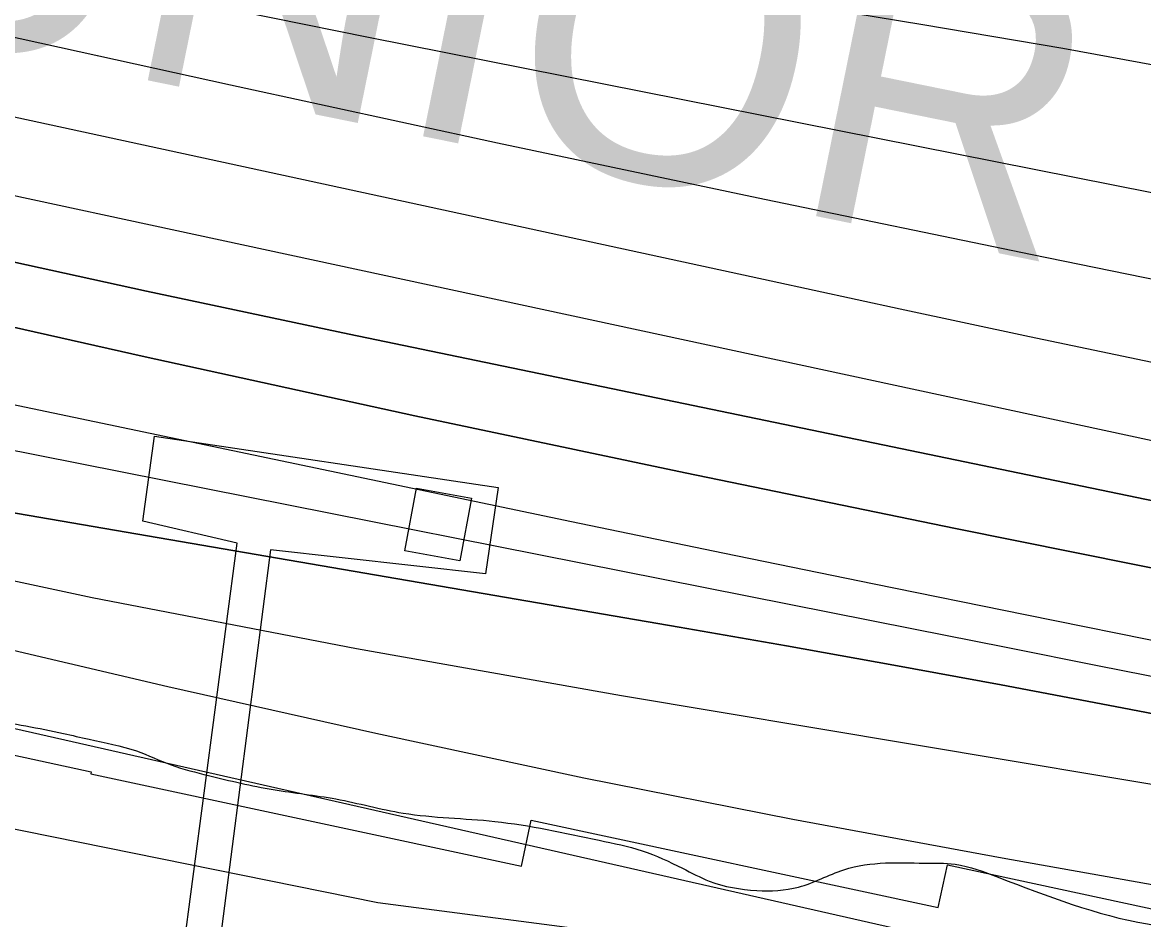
# Model space of a CAD drawing. Extents: x 3734862 to 3772949, y 391520 to 417239.
# Drawn here: x 3745631.7 to 3746022.5, y 404158.1 to 404471 of the extents above; entities that cross this region are included whole.
import ezdxf

# ---------------------------------------------------------------- set-up
doc = ezdxf.new("R2010")
doc.units = 0
for name, color, linetype in [('V-BLDG-OTLN', 7, 'Continuous'), ('V-CHAN-DOCK', 7, 'Continuous'), ('V-RIVR-EDGE', 7, 'Continuous'), ('V-RRAP-FSHR', 7, 'Continuous'), ('V-RRAP-RVMT', 7, 'Continuous'), ('V-RRAP-RVMT-IDEN', 7, 'Continuous'), ('V-TOPO-DPTH', 7, 'Continuous'), ('V-TOPO-MAJR', 7, 'Continuous'), ('V-TOPO-MINR', 7, 'Continuous'), ('V-TOPO-WATR', 7, 'Continuous')]:
    doc.layers.add(name, color=color, linetype=linetype)

msp = doc.modelspace()

# ---------------------------------------------------------------- linework, layer by layer
at = {"layer": 'V-BLDG-OTLN'}
msp.add_lwpolyline([(3745784.21, 404283.15), (3745764.95, 404286.72), (3745769, 404308.57), (3745788.27, 404304.99)], close=True, dxfattribs=at)
at = {"layer": 'V-CHAN-DOCK'}
msp.add_lwpolyline([(3745673.66, 404297.01), (3745677.67, 404326.63), (3745797.55, 404308.74), (3745793.08, 404278.66), (3745718.11, 404287.06), (3745699.43, 404142.2), (3745692.92, 404143.4), (3745687.39, 404143.99), (3745706.53, 404289.32), (3745673.66, 404297.01)], dxfattribs=at)
at = {"layer": 'V-RIVR-EDGE'}
msp.add_spline([(3743293.35, 404868.11), (3743323.66, 404860.76), (3743346.3, 404858.28), (3743379.44, 404853.34), (3743405.31, 404846), (3743461.88, 404831.3), (3743501.07, 404815.03), (3743532.17, 404803.23), (3743554.39, 404794.68), (3743570.56, 404791), (3743591.99, 404789.33), (3743608.56, 404787.67), (3743623.11, 404785.21), (3743642.51, 404779.91), (3743665.54, 404773.38), (3743754.46, 404755.37), (3743775.88, 404750.46), (3743787.59, 404743.56), (3743806.56, 404731.79), (3743823.12, 404724.06), (3743854.64, 404713.47), (3743871.61, 404707.36), (3743894.23, 404697.6), (3743913.61, 404687.45), (3743935.83, 404677.69), (3743957.24, 404671.16), (3743969.37, 404670.32), (3743994.04, 404671.48), (3744006.98, 404671.04), (3744021.94, 404668.58), (3744046.99, 404661.24), (3744083.36, 404651.85), (3744107.2, 404645.32), (3744132.26, 404641.21), (3744163.79, 404636.28), (3744211.08, 404627.67), (3744243.41, 404620.72), (3744267.26, 404615), (3744300.8, 404605.61), (3744331.1, 404597.45), (3744358.58, 404587.68), (3744378.37, 404580.35), (3744415.54, 404566.11), (3744449.07, 404553.89), (3744477.36, 404545.33), (3744501.6, 404537.59), (3744520.19, 404531.48), (3744538.37, 404526.17), (3744566.65, 404515.19), (3744624.01, 404493.21), (3744650.26, 404478.59), (3744669.24, 404466), (3744673.66, 404457.5), (3744684.97, 404452.62), (3744691.83, 404445.73), (3744698.68, 404435.2), (3744707.56, 404430.32), (3744719.29, 404431.1), (3744724.96, 404433.11), (3744737.49, 404433.49), (3744745.98, 404431.44), (3744765.36, 404420.88), (3744785.14, 404405.87), (3744820.67, 404382.33), (3744830.37, 404379.88), (3744841.68, 404377.42), (3744853.81, 404374.56), (3744865.11, 404368.07), (3744872.78, 404361.98), (3744880.06, 404361.16), (3744903.51, 404359.08), (3744932.61, 404352.94), (3744944.72, 404347.65), (3744955.63, 404344.39), (3744974.61, 404334.23), (3744983.91, 404333.4), (3744995.24, 404333.78), (3745012.21, 404332.12), (3745022.32, 404329.67), (3745030.8, 404325.2), (3745039.29, 404324.77), (3745051.02, 404324.74), (3745074.87, 404324.68), (3745087.4, 404323.04), (3745109.63, 404318.13), (3745128.22, 404313.23), (3745160.16, 404309.51), (3745185.63, 404309.85), (3745207.88, 404311.01), (3745232.96, 404314.99), (3745247.11, 404315.77), (3745261.27, 404315.73), (3745274.6, 404312.46), (3745291.16, 404304.34), (3745304.09, 404298.64), (3745317.02, 404294.16), (3745333.59, 404292.91), (3745358.25, 404290.42), (3745387.76, 404284.69), (3745417.67, 404280.97), (3745454.05, 404273.2), (3745480.71, 404264.64), (3745507.78, 404255.28), (3745530.01, 404249.16), (3745550.22, 404245.47), (3745583.76, 404236.08), (3745619.72, 404227.91), (3745646, 404222.99), (3745654.89, 404220.94), (3745671.46, 404216.86), (3745683.58, 404211.98), (3745696.51, 404208.31), (3745719.14, 404203.4), (3745740.97, 404200.11), (3745764.41, 404195.2), (3745796.35, 404192.29), (3745832.72, 404185.73), (3745847.68, 404182.05), (3745861.81, 404175.95), (3745871.1, 404171.48), (3745887.67, 404168.21), (3745902.23, 404169.38), (3745918.02, 404175.41), (3745932.58, 404177.8), (3745945.93, 404177.77), (3745956.84, 404177.33), (3745971.79, 404172.85), (3746023.92, 404156.55), (3746042.51, 404154.07), (3746070.81, 404150.36), (3746091.43, 404149.91), (3746112.05, 404147.84), (3746132.67, 404145.36), (3746160.15, 404141.65), (3746177.13, 404139.18), (3746193.3, 404138.74), (3746209.48, 404138.3), (3746272.53, 404128.03), (3746296.38, 404124.33), (3746332.76, 404116.96), (3746353.37, 404112.87), (3746368.74, 404112.43), (3746375.61, 404112.41), (3746387.34, 404112.38), (3746403.1, 404109.91), (3746420.88, 404105.83), (3746440.27, 404098.1), (3746450.77, 404091.2), (3746455.2, 404083.91), (3746464.89, 404079.43), (3746485.5, 404070.89), (3746515.4, 404063.54), (3746551.78, 404056.57), (3746563.09, 404054.12), (3746573.59, 404048.43), (3746585.71, 404043.96), (3746610.37, 404041.06), (3746625.74, 404041.43), (3746635.85, 404041.41), (3746653.63, 404036.91), (3746669.39, 404034.45), (3746697.69, 404030.33), (3746728.81, 404025.4), (3746736.5, 404025.79), (3746744.18, 404026.58), (3746752.68, 404029.79), (3746761.58, 404030.98), (3746772.1, 404030.96), (3746781.8, 404028.91), (3746804.82, 404020.77), (3746855.35, 404010.53), (3746863.03, 404010.92), (3746880.43, 404015.73), (3746897.84, 404022.97), (3746904.71, 404024.16), (3746915.63, 404024.54), (3746934.62, 404019.23), (3746946.74, 404012.33), (3746956.03, 404007.86), (3746973, 404001.75), (3746991.59, 403997.66), (3746998.46, 403997.65), (3747003.31, 403997.23), (3747010.18, 403996), (3747017.85, 403989.91), (3747024.31, 403985.45), (3747029.97, 403985.44), (3747036.45, 403990.68), (3747040.91, 403992.28), (3747047.78, 403992.27), (3747054.65, 403992.25), (3747065.97, 403989.8), (3747084.96, 403984.9), (3747096.69, 403984.06), (3747106.39, 403984.03), (3747147.63, 403978.27), (3747177.54, 403976.58), (3747201.8, 403975.31), (3747217.98, 403974.46), (3747231.73, 403974.83), (3747241.83, 403974.8), (3747259.62, 403973.14), (3747333.59, 403961.64), (3747359.06, 403957.93), (3747384.94, 403958.27), (3747403.96, 403962.68), (3747410.83, 403962.66), (3747420.53, 403960.61), (3747433.46, 403957.75), (3747435.48, 403953.7), (3747437.08, 403948.85), (3747439.5, 403945.6), (3747444.35, 403943.17), (3747456.47, 403938.69), (3747480.31, 403932.56), (3747502.54, 403930.08), (3747511.84, 403928.04), (3747522.75, 403925.58), (3747535.68, 403923.13), (3747553.06, 403919.04), (3747578.52, 403912.51), (3747635.91, 403900.64), (3747669.86, 403893.28), (3747690.47, 403889.58), (3747709.47, 403885.9), (3747725.24, 403885.46), (3747740.61, 403885.82), (3747754.75, 403882.96), (3747766.87, 403879.29), (3747778.19, 403875.22), (3747787.48, 403872.77), (3747802.44, 403871.11), (3747819.02, 403870.67), (3747872.78, 403864.06), (3747906.34, 403860.34), (3747953.64, 403855.78), (3747986.38, 403851.65), (3748020.34, 403848.74), (3748057.53, 403842.58), (3748089.86, 403835.22), (3748115.32, 403831.92), (3748133.52, 403831.47), (3748147.26, 403829.42), (3748150.08, 403824.96), (3748152.48, 403814.44), (3748156.9, 403803.11), (3748167, 403798.23), (3748176.7, 403797.4), (3748186.41, 403796.97), (3748193.28, 403796.95), (3748205.02, 403803.39), (3748215.96, 403810.65), (3748222.84, 403813.86), (3748233.76, 403814.65), (3748239.83, 403814.23), (3748245.48, 403811.79), (3748251.14, 403808.94), (3748288.72, 403799.95), (3748317.02, 403796.24), (3748335.61, 403793.77), (3748353.8, 403792.11), (3748366.33, 403788.03), (3748379.26, 403782.34), (3748384.9, 403776.67), (3748389.75, 403775.04), (3748397.84, 403774.61), (3748406.33, 403775.8), (3748426.96, 403778.18), (3748460.52, 403776.07), (3748475.07, 403774.42), (3748491.24, 403772.76), (3748504.18, 403772.73), (3748524.81, 403773.09), (3748537.74, 403772.65), (3748551.89, 403768.97), (3748559.56, 403764.51), (3748568.45, 403761.25), (3748600.38, 403755.11), (3748608.87, 403755.89), (3748624.24, 403755.86), (3748646.47, 403752.97), (3748662.64, 403748.48), (3748676.78, 403746.83), (3748692.94, 403739.51), (3748706.28, 403735.84), (3748725.68, 403732.15), (3748751.14, 403728.45), (3748770.55, 403728), (3748784.3, 403727.96), (3748793.6, 403727.94), (3748809.76, 403723.05), (3748824.71, 403718.97), (3748846.54, 403713.66), (3748865.54, 403711.18), (3748886.16, 403709.92), (3748902.33, 403707.86), (3748920.11, 403704.58), (3748946.78, 403697.64), (3748987.19, 403686.22), (3749018.71, 403678.86), (3749042.97, 403675.56), (3749065.6, 403671.06), (3749091.48, 403670.59), (3749109.27, 403669.33), (3749133.12, 403666.04), (3749146.86, 403664.79), (3749158.98, 403660.32), (3749181.61, 403654.6), (3749198.59, 403651.32), (3749225.68, 403649.64), (3749243.87, 403646.76), (3749268.13, 403645.49), (3749289.15, 403643.41), (3749299.25, 403641.77), (3749316.63, 403635.66), (3749328.75, 403630.78), (3749349.76, 403625.47), (3749370.77, 403619.76), (3749386.94, 403617.29), (3749403.11, 403614.42), (3749420.08, 403610.74), (3749470.59, 403594.85), (3749501.3, 403585.06), (3749524.74, 403580.56), (3749548.19, 403578.88), (3749568, 403577.62), (3749600.74, 403572.28)], degree=3, dxfattribs=at)
at = {"layer": 'V-RRAP-FSHR'}
for points in [[(3741468.97, 405553.07), (3741804.64, 405378.58), (3742229.12, 405209.73), (3742676.7, 405023.86), (3743148.5, 404867.63), (3744116.18, 404602.33), (3744824.73, 404371.64), (3745133.83, 404289.74), (3745755.59, 404164.01)], [(3745755.59, 404164.01), (3746133.61, 404114.94), (3746460.39, 404044.32), (3746926.68, 403974.72), (3747307.57, 403936.2), (3747787.51, 403855.87), (3748350.38, 403747.16), (3748744.72, 403693.77), (3749488.17, 403561.96), (3750009.67, 403476.17), (3750471.22, 403416.56), (3750755.01, 403362.08), (3751258.21, 403214.08), (3751991.45, 402977.77), (3752370.29, 402844.74), (3752705.56, 402720.89), (3753300.95, 402568.26)]]:
    msp.add_lwpolyline(points, dxfattribs=at)
at = {"layer": 'V-RRAP-RVMT'}
for p, q in [((3745512.67, 404240.32), (3745655.65, 404209.6)), ((3745655.65, 404209.6), (3745655.52, 404208.94)), ((3745655.52, 404208.94), (3745805.62, 404176.69)), ((3745805.62, 404176.69), (3745809.08, 404192.71)), ((3745809.08, 404192.71), (3745950.91, 404162.23)), ((3745950.91, 404162.23), (3745954.17, 404177.14)), ((3745954.17, 404177.14), (3746098.56, 404146.11))]:
    msp.add_line(p, q, dxfattribs=at)
at = {"layer": 'V-TOPO-DPTH'}
for points in [[(3745355.71, 404394.9), (3745823.14, 404296.94), (3745875.84, 404285.97), (3745928.55, 404275.11), (3745981.29, 404264.41), (3746034.06, 404253.81), (3746072.94, 404246.06), (3746106.29, 404239.44), (3746139.65, 404232.86), (3746173.01, 404226.35), (3746206.39, 404219.87), (3746415.1, 404179.58), (3746505.72, 404162.19), (3746596.38, 404144.95), (3746687.07, 404127.93), (3746777.79, 404111.05)], [(3745355.71, 404394.9), (3745823.14, 404296.94), (3745875.84, 404285.97), (3745928.55, 404275.11), (3745981.29, 404264.41), (3746034.06, 404253.81), (3746072.94, 404246.06), (3746106.29, 404239.44), (3746139.65, 404232.86), (3746173.01, 404226.35), (3746206.39, 404219.87), (3746415.1, 404179.58), (3746505.72, 404162.19), (3746596.38, 404144.95), (3746687.07, 404127.93), (3746777.79, 404111.05)], [(3747606.22, 404018.32), (3747372.79, 404055.97), (3747305.12, 404067.01), (3747237.47, 404078.21), (3747169.86, 404089.65), (3747102.28, 404101.25), (3747040.51, 404111.97), (3747003.84, 404118.37), (3746967.19, 404124.84), (3746930.55, 404131.39), (3746893.93, 404138.01), (3746765.59, 404161.34), (3746664.84, 404179.84), (3746564.14, 404198.59), (3746463.5, 404217.69), (3746362.91, 404237.03), (3746172.09, 404274.08), (3746161.71, 404276.12), (3746151.34, 404278.18), (3746140.97, 404280.28), (3746130.61, 404282.41), (3745745.54, 404362.25), (3745674.9, 404377.25), (3745604.37, 404392.72)], [(3747606.22, 404018.32), (3747372.79, 404055.97), (3747305.12, 404067.01), (3747237.47, 404078.21), (3747169.86, 404089.65), (3747102.28, 404101.25), (3747040.51, 404111.97), (3747003.84, 404118.37), (3746967.19, 404124.84), (3746930.55, 404131.39), (3746893.93, 404138.01), (3746765.59, 404161.34), (3746664.84, 404179.84), (3746564.14, 404198.59), (3746463.5, 404217.69), (3746362.91, 404237.03), (3746172.09, 404274.08), (3746161.71, 404276.12), (3746151.34, 404278.18), (3746140.97, 404280.28), (3746130.61, 404282.41), (3745745.54, 404362.25), (3745674.9, 404377.25), (3745604.37, 404392.72)], [(3746908.93, 404111.77), (3746188.48, 404248.38), (3746167.12, 404252.46), (3746145.77, 404256.6), (3746124.43, 404260.81), (3746103.1, 404265.07), (3745956.97, 404294.5), (3745862.66, 404313.88), (3745768.46, 404333.75), (3745674.42, 404354.35), (3745580.48, 404375.44)], [(3745580.48, 404375.44), (3745674.42, 404354.35), (3745768.46, 404333.75), (3745862.66, 404313.88), (3745956.97, 404294.5), (3746103.1, 404265.07), (3746124.43, 404260.81), (3746145.77, 404256.6), (3746167.12, 404252.46), (3746188.48, 404248.38), (3746908.93, 404111.77)], [(3745345.34, 404318.5), (3745682.41, 404239.39), (3745754.83, 404223.02), (3745827.42, 404207.46), (3745900.25, 404193.1), (3745973.25, 404179.54), (3746070.59, 404162.28), (3746095.05, 404158.03), (3746119.53, 404153.87), (3746144.03, 404149.87), (3746168.55, 404145.97), (3746550.65, 404086.37), (3746617.23, 404075.77), (3746683.76, 404064.88), (3746750.22, 404053.57), (3746816.63, 404041.97)], [(3746907.86, 404061.07), (3746283.51, 404179.73), (3746258.48, 404184.51), (3746233.47, 404189.32), (3746208.46, 404194.19), (3746183.46, 404199.08), (3746157.77, 404204.14), (3746145.62, 404206.54), (3746133.48, 404208.93), (3746121.33, 404211.34), (3746109.19, 404213.75), (3746097.05, 404216.15), (3746084.9, 404218.54), (3746072.75, 404220.9), (3746060.6, 404223.24), (3746010.23, 404232.89), (3745972.87, 404239.94), (3745935.48, 404246.84), (3745898.06, 404253.53), (3745860.61, 404260.08), (3745610.86, 404302.99)], [(3746907.86, 404061.07), (3746283.51, 404179.73), (3746258.48, 404184.51), (3746233.47, 404189.32), (3746208.46, 404194.19), (3746183.46, 404199.08), (3746157.77, 404204.14), (3746145.62, 404206.54), (3746133.48, 404208.93), (3746121.33, 404211.34), (3746109.19, 404213.75), (3746097.05, 404216.15), (3746084.9, 404218.54), (3746072.75, 404220.9), (3746060.6, 404223.24), (3746010.23, 404232.89), (3745972.87, 404239.94), (3745935.48, 404246.84), (3745898.06, 404253.53), (3745860.61, 404260.08), (3745610.86, 404302.99)]]:
    msp.add_lwpolyline(points, dxfattribs=at)
at = {"layer": 'V-TOPO-MAJR'}
msp.add_lwpolyline([(3745489.49, 404440.55), (3746154.53, 404297.31), (3746155.36, 404297.14), (3746156.19, 404296.96), (3746157.02, 404296.79), (3746157.85, 404296.62), (3746175.1, 404293.16), (3746184.56, 404291.29), (3746194.03, 404289.45), (3746203.51, 404287.66), (3746212.99, 404285.9), (3746920.63, 404156.8), (3746945.82, 404152.24), (3746971.01, 404147.73), (3746996.22, 404143.29), (3747021.44, 404138.9), (3747415.35, 404070.87), (3747453.26, 404064.39), (3747491.18, 404058)], dxfattribs=at)
at = {"layer": 'V-TOPO-MINR'}
for points in [[(3743597.52, 404785.02), (3744377.85, 404534.14), (3745195.03, 404324.81), (3745208.25, 404321.45), (3745221.48, 404318.12), (3745234.73, 404314.85), (3745247.98, 404311.61), (3745261.25, 404308.42), (3745274.52, 404305.28), (3745287.81, 404302.19), (3745301.11, 404299.14), (3745976.79, 404145.77), (3745999.02, 404140.86), (3746021.29, 404136.1), (3746043.61, 404131.59), (3746065.96, 404127.24), (3746088.36, 404123.17), (3746110.79, 404119.31), (3746133.28, 404115.77), (3746155.8, 404112.43), (3746946.46, 404000.84), (3747533.97, 403885.76)], [(3745611.32, 404524.62), (3745665.94, 404515.19), (3745720.62, 404506.15), (3745775.35, 404497.35), (3745896.77, 404478.26), (3745945.6, 404470.29), (3745994.37, 404461.93), (3746043.03, 404452.99), (3746091.63, 404443.67), (3746159.41, 404430.25), (3746174.05, 404427.32), (3746188.69, 404424.35), (3746203.32, 404421.33), (3746217.94, 404418.27), (3746354.52, 404389.42), (3746437.5, 404372.3), (3746520.58, 404355.69), (3746603.81, 404339.85), (3746687.14, 404324.52), (3746964.78, 404274.79)], [(3745618.93, 404493.36), (3745685.6, 404479.42), (3745752.35, 404465.86), (3746093.91, 404398.05), (3746135.82, 404389.71), (3746177.72, 404381.35), (3746219.62, 404372.94), (3746261.51, 404364.52), (3746341.59, 404348.37), (3746423.59, 404332.24), (3746505.69, 404316.61), (3746587.92, 404301.75), (3746670.25, 404287.39), (3746922.66, 404244.59), (3746954.08, 404239.57), (3746985.56, 404234.96), (3747017.12, 404230.95), (3747048.74, 404227.35), (3747429.45, 404187.65), (3747469.22, 404183.29)], [(3745393.24, 404489.18), (3745892.66, 404380.8), (3745937.68, 404371.09), (3745982.72, 404361.47), (3746027.78, 404351.97), (3746072.86, 404342.56), (3746090.65, 404338.87), (3746126.86, 404331.4), (3746163.08, 404323.98), (3746199.31, 404316.65), (3746235.56, 404309.36), (3746330.59, 404290.37), (3746414.4, 404273.8), (3746498.25, 404257.47), (3746582.17, 404241.48), (3746666.13, 404225.73), (3746945.01, 404174)], [(3745611.27, 404469.68), (3745704.24, 404449.16), (3745797.28, 404428.99), (3745890.43, 404409.33), (3745983.65, 404390.02), (3746116.3, 404362.92), (3746143.26, 404357.41), (3746170.21, 404351.89), (3746197.15, 404346.36), (3746224.1, 404340.83), (3746753.9, 404231.87), (3746791.16, 404224.3)], [(3745355.71, 404394.9), (3745823.14, 404296.94), (3745875.84, 404285.97), (3745928.55, 404275.11), (3745981.29, 404264.41), (3746034.06, 404253.81), (3746072.94, 404246.06), (3746106.29, 404239.44), (3746139.65, 404232.86), (3746173.01, 404226.35), (3746206.39, 404219.87), (3746415.1, 404179.58), (3746505.72, 404162.19), (3746596.38, 404144.95), (3746687.07, 404127.93), (3746777.79, 404111.05)], [(3745604.37, 404392.72), (3745674.9, 404377.25), (3745745.54, 404362.25), (3746130.61, 404282.41), (3746140.97, 404280.28), (3746151.34, 404278.18), (3746161.71, 404276.12), (3746172.09, 404274.08), (3746362.91, 404237.03), (3746463.5, 404217.69), (3746564.14, 404198.59), (3746664.84, 404179.84), (3746765.59, 404161.34), (3746893.93, 404138.01), (3746930.55, 404131.39), (3746967.19, 404124.84), (3747003.84, 404118.37), (3747040.51, 404111.97), (3747102.28, 404101.25), (3747169.86, 404089.65), (3747237.47, 404078.21), (3747305.12, 404067.01), (3747372.79, 404055.97), (3747606.22, 404018.32)], [(3745580.48, 404375.44), (3745674.42, 404354.35), (3745768.46, 404333.75), (3745862.66, 404313.88), (3745956.97, 404294.5), (3746103.1, 404265.07), (3746124.43, 404260.81), (3746145.77, 404256.6), (3746167.12, 404252.46), (3746188.48, 404248.38), (3746908.93, 404111.77)], [(3745608.38, 404325.75), (3745942.26, 404259.46), (3745974.64, 404253.03), (3746007.02, 404246.6), (3746039.41, 404240.16), (3746071.79, 404233.72), (3746104.17, 404227.3), (3746136.56, 404220.9), (3746168.96, 404214.54), (3746201.36, 404208.2), (3746273.28, 404194.18), (3746341.66, 404180.93), (3746410.06, 404167.79), (3746478.49, 404154.81), (3746546.94, 404141.94), (3746923.2, 404071.67), (3746940.23, 404068.55), (3746957.27, 404065.49), (3746974.33, 404062.53), (3746991.4, 404059.64), (3747466.94, 403980.6)], [(3745610.86, 404302.99), (3745860.61, 404260.08), (3745898.06, 404253.53), (3745935.48, 404246.84), (3745972.87, 404239.94), (3746010.23, 404232.89), (3746060.6, 404223.24), (3746072.75, 404220.9), (3746084.9, 404218.54), (3746097.05, 404216.15), (3746109.19, 404213.75), (3746121.33, 404211.34), (3746133.48, 404208.93), (3746145.62, 404206.54), (3746157.77, 404204.14), (3746183.46, 404199.08), (3746208.46, 404194.19), (3746233.47, 404189.32), (3746258.48, 404184.51), (3746283.51, 404179.73), (3746907.86, 404061.07)], [(3745564.21, 404290.03), (3745655.97, 404270.36), (3745748.13, 404252.63), (3745840.55, 404236.18), (3746043.44, 404202.29), (3746085.8, 404195.16), (3746128.16, 404187.95), (3746170.5, 404180.64), (3746212.82, 404173.26), (3746230.39, 404170.17), (3746281.47, 404161.11), (3746332.53, 404151.92), (3746383.56, 404142.55), (3746434.57, 404133.07), (3746888.93, 404047.76)]]:
    msp.add_lwpolyline(points, dxfattribs=at)
at = {"layer": 'V-TOPO-WATR'}
msp.add_lwpolyline([(3745345.34, 404318.5), (3745682.41, 404239.39), (3745754.83, 404223.02), (3745827.42, 404207.46), (3745900.25, 404193.1), (3745973.25, 404179.54), (3746070.59, 404162.28), (3746095.05, 404158.03), (3746119.53, 404153.87), (3746144.03, 404149.87), (3746168.55, 404145.97), (3746550.65, 404086.37), (3746617.23, 404075.77), (3746683.76, 404064.88), (3746750.22, 404053.57), (3746816.63, 404041.97)], dxfattribs=at)

# ---------------------------------------------------------------- texts
at = {"layer": 'V-RRAP-RVMT-IDEN'}
msp.add_text('JUNIOR', height=100, rotation=348.509, dxfattribs=at).set_placement((3745504.48, 404485.5))

doc.saveas('drawing.dxf')
